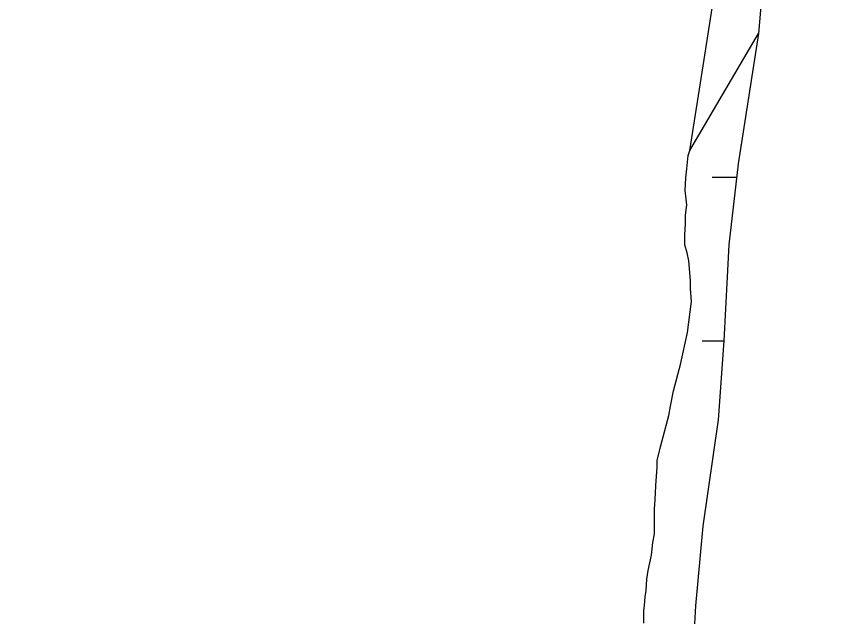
# Model space of a CAD drawing. Extents: x 3683613 to 3738215, y 469626 to 495384.
# Drawn here: x 3715587 to 3716182, y 479895 to 480336 of the extents above; entities that cross this region are included whole.
import ezdxf

# ---------------------------------------------------------------- set-up
doc = ezdxf.new("R2010")
doc.units = 0
doc.layers.add('V-TOPO-SHOR', color=7, linetype='Continuous')
doc.layers.add('V-WETL-SWMP', color=7, linetype='Continuous')

msp = doc.modelspace()

# ---------------------------------------------------------------- linework, layer by layer
at = {"layer": 'V-TOPO-SHOR'}
for p, q in [((3716131.98, 480323.85), (3716117.08, 480227.97)), ((3716080.28, 480234.24), (3716081.44, 480237.76)), ((3716079.17, 480224.28), (3716080.28, 480234.24)), ((3716078.62, 480217.83), (3716079.17, 480224.28)), ((3716117.08, 480227.97), (3716110.05, 480168.5)), ((3716078.09, 480208.45), (3716078.62, 480217.83)), ((3716079.32, 480197.92), (3716078.09, 480208.45)), ((3716078.19, 480190.29), (3716079.32, 480197.92)), ((3716078.23, 480183.85), (3716078.19, 480190.29)), ((3716077.69, 480176.23), (3716078.23, 480183.85)), ((3716077.73, 480168.62), (3716077.69, 480176.23)), ((3716079.52, 480162.77), (3716077.73, 480168.62)), ((3716110.05, 480168.5), (3716106.42, 480098.12)), ((3716080.73, 480156.92), (3716079.52, 480162.77)), ((3716081.98, 480142.28), (3716080.73, 480156.92)), ((3716082.02, 480136.42), (3716081.98, 480142.28)), ((3716082.66, 480127.05), (3716082.02, 480136.42)), ((3716079.86, 480104.19), (3716082.66, 480127.05)), ((3716074.72, 480080.73), (3716079.86, 480104.19)), ((3716106.42, 480098.12), (3716102.24, 480040.09)), ((3716069.56, 480061.37), (3716074.72, 480080.73)), ((3716067.28, 480050.22), (3716069.56, 480061.37)), ((3716066.15, 480043.19), (3716067.28, 480050.22)), ((3716059.84, 480020.31), (3716066.15, 480043.19)), ((3716102.24, 480040.09), (3716091.04, 479962.05)), ((3716057.55, 480010.33), (3716059.84, 480020.31)), ((3716057.58, 480005.65), (3716057.55, 480010.33)), ((3716056.49, 479991.58), (3716057.58, 480005.65)), ((3716055.96, 479981.62), (3716056.49, 479991.58)), ((3716055.42, 479974.59), (3716055.96, 479981.62)), ((3716055.52, 479956.43), (3716055.42, 479974.59)), ((3716091.04, 479962.05), (3716085.67, 479903.55)), ((3716054.39, 479949.98), (3716055.52, 479956.43)), ((3716053.27, 479940.6), (3716054.39, 479949.98)), ((3716050.99, 479929.45), (3716053.27, 479940.6)), ((3716049.86, 479923), (3716050.99, 479929.45)), ((3716049.32, 479914.8), (3716049.86, 479923)), ((3716048.76, 479910.11), (3716049.32, 479914.8)), ((3716048.21, 479903.66), (3716048.76, 479910.11)), ((3716047.64, 479900.15), (3716048.21, 479903.66)), ((3716085.67, 479903.55), (3716081.58, 479829.83)), ((3716047.7, 479890.77), (3716047.64, 479900.15))]:
    msp.add_line(p, q, dxfattribs=at)
for points in [[(3715093.96, 480903.59), (3715135.95, 480877.72), (3715265.88, 480864.39), (3715452.44, 480857.73), (3715792.25, 480864.39), (3716078.76, 480844.4), (3716145.38, 480817.75), (3716165.37, 480787.77), (3716182.03, 480744.46), (3716165.37, 480644.52), (3716142.05, 480441.3), (3716131.98, 480323.85)], [(3716081.44, 480237.76), (3716092.08, 480304.71), (3716105.41, 480391.33), (3716128.73, 480511.26), (3716138.72, 480597.88), (3716138.72, 480634.52), (3716138.72, 480647.85), (3716118.73, 480657.84), (3716108.74, 480664.5), (3716075.42, 480707.81), (3716058.77, 480724.47), (3716028.78, 480741.13), (3716002.13, 480757.79), (3715975.48, 480774.44), (3715945.5, 480784.44), (3715858.88, 480811.09)]]:
    msp.add_lwpolyline(points, dxfattribs=at)
at = {"layer": 'V-WETL-SWMP'}
for p, q in [((3716081.44, 480237.76), (3716131.98, 480323.85)), ((3716131.98, 480323.85), (3716117.08, 480227.97)), ((3716080.28, 480234.24), (3716081.44, 480237.76)), ((3716079.17, 480224.28), (3716080.28, 480234.24)), ((3716078.62, 480217.83), (3716079.17, 480224.28)), ((3716117.08, 480227.97), (3716110.05, 480168.5)), ((3716078.09, 480208.45), (3716078.62, 480217.83)), ((3716097.97, 480218.14), (3716115.94, 480218.35)), ((3716079.32, 480197.92), (3716078.09, 480208.45)), ((3716078.19, 480190.29), (3716079.32, 480197.92)), ((3716078.23, 480183.85), (3716078.19, 480190.29)), ((3716077.69, 480176.23), (3716078.23, 480183.85)), ((3716077.73, 480168.62), (3716077.69, 480176.23)), ((3716079.52, 480162.77), (3716077.73, 480168.62)), ((3716110.05, 480168.5), (3716106.42, 480098.12)), ((3716080.73, 480156.92), (3716079.52, 480162.77)), ((3716081.98, 480142.28), (3716080.73, 480156.92)), ((3716082.02, 480136.42), (3716081.98, 480142.28)), ((3716082.66, 480127.05), (3716082.02, 480136.42)), ((3716079.86, 480104.19), (3716082.66, 480127.05)), ((3716074.72, 480080.73), (3716079.86, 480104.19)), ((3716090.53, 480097.97), (3716106.42, 480098.16)), ((3716106.42, 480098.12), (3716102.24, 480040.09)), ((3716069.56, 480061.37), (3716074.72, 480080.73)), ((3716067.28, 480050.22), (3716069.56, 480061.37)), ((3716066.15, 480043.19), (3716067.28, 480050.22)), ((3716059.84, 480020.31), (3716066.15, 480043.19)), ((3716102.24, 480040.09), (3716091.04, 479962.05)), ((3716057.55, 480010.33), (3716059.84, 480020.31)), ((3716057.58, 480005.65), (3716057.55, 480010.33)), ((3716056.49, 479991.58), (3716057.58, 480005.65)), ((3716055.96, 479981.62), (3716056.49, 479991.58)), ((3716055.42, 479974.59), (3716055.96, 479981.62)), ((3716055.52, 479956.43), (3716055.42, 479974.59)), ((3716091.04, 479962.05), (3716085.67, 479903.55)), ((3716054.39, 479949.98), (3716055.52, 479956.43)), ((3716053.27, 479940.6), (3716054.39, 479949.98)), ((3716050.99, 479929.45), (3716053.27, 479940.6)), ((3716049.86, 479923), (3716050.99, 479929.45)), ((3716049.32, 479914.8), (3716049.86, 479923)), ((3716048.76, 479910.11), (3716049.32, 479914.8)), ((3716048.21, 479903.66), (3716048.76, 479910.11)), ((3716047.64, 479900.15), (3716048.21, 479903.66)), ((3716085.67, 479903.55), (3716081.58, 479829.83)), ((3716047.7, 479890.77), (3716047.64, 479900.15))]:
    msp.add_line(p, q, dxfattribs=at)
msp.add_arc((3716092.73, 480218.55), 35.25, 41.24418, 41.43852, dxfattribs=at)

doc.saveas('drawing.dxf')
